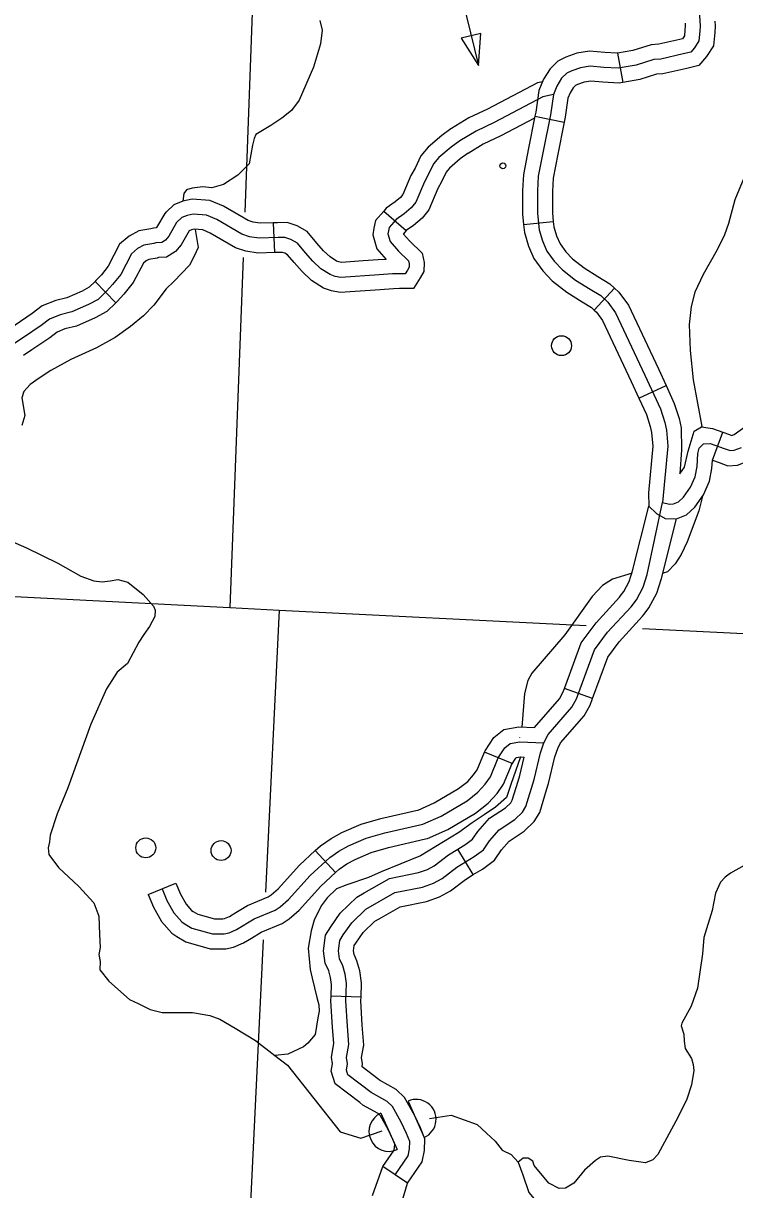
# Model space of a CAD drawing. Extents: x 653372 to 905732, y 627442 to 787275.
# Drawn here: x 839182 to 842739, y 701500 to 707335 of the extents above; entities that cross this region are included whole.
import ezdxf

# ---------------------------------------------------------------- set-up
doc = ezdxf.new("R2010")
doc.units = 0
for name, color, linetype in [('Level 32', 7, 'Continuous'), ('Level 35', 7, 'Continuous'), ('Level 38', 7, 'Continuous'), ('Level 4', 7, 'Continuous'), ('Level 45', 7, 'Continuous'), ('Level 5', 7, 'Continuous'), ('Level 56', 7, 'Continuous')]:
    doc.layers.add(name, color=color, linetype=linetype)

msp = doc.modelspace()

# ---------------------------------------------------------------- linework, layer by layer
at = {"layer": 'Level 32'}
for p, q in [((842153.1, 707186.1), (842179, 707039)), ((841740.4, 706870.1), (841886.8, 706841)), ((841683.6, 706328.4), (841832.2, 706343.1)), ((842037.1, 705900.7), (842138.1, 706010.7)), ((842260.5, 705459.7), (842396.1, 705522.3)), ((842627.8, 705149.7), (842679.1, 705290))]:
    msp.add_line(p, q, dxfattribs=at)
for points in [[(842549, 707574.9), (842566.5, 707322.2), (842564.9, 707295.2), (842560.2, 707247.9), (842538.6, 707213.4), (842519.3, 707191.2), (842481.9, 707182), (842369.6, 707156.3), (842334.4, 707154.3), (842246.8, 707126.7), (842156.3, 707110.8), (842085.1, 707115), (842016.1, 707121.1), (841968.4, 707113.1), (841924.5, 707097.9), (841899.4, 707085.2), (841873.9, 707060), (841849, 707021.5), (841832.3, 706979.6), (841818, 706877.7), (841781.8, 706695.8), (841757, 706570.2), (841752.8, 706496.5), (841753.2, 706383.6)], [(842639.7, 707345.5), (842641.3, 707322.6), (842639.4, 707289.4), (842632.8, 707223.1), (842598.8, 707168.9), (842560.2, 707124.4), (842499.2, 707109.3), (842380.1, 707082.1), (842347.9, 707080.3), (842264.6, 707054), (842179, 707039)], [(842490.7, 707335.2), (842491.7, 707321.7), (842490.5, 707301.1), (842487.7, 707272.8), (842478.4, 707258), (842464.6, 707254.6), (842359.1, 707230.5), (842320.9, 707228.3), (842229.1, 707199.4), (842153.1, 707186.1)], [(842153.1, 707186.1), (842151.9, 707185.9), (842090.6, 707189.4), (842013.2, 707196.3), (841949.8, 707185.8), (841895.3, 707166.7), (841855.3, 707146.5), (841815.6, 707107.5), (841782.3, 707055.9), (841759.6, 706998.9), (841744.4, 706890.2), (841740.4, 706870.1)], [(842178.9, 707039), (842160.7, 707035.8), (842079.7, 707040.5), (842019, 707045.9), (841986.9, 707040.5), (841953.8, 707029), (841943.5, 707023.8), (841932.1, 707012.6), (841915.7, 706987.1), (841905, 706960.3), (841891.7, 706865.2), (841886.8, 706841)], [(841740.4, 706870.1), (841708.5, 706710.3), (841682.7, 706579.6), (841678.1, 706498.5), (841678.5, 706379.7), (841683.6, 706328.4)], [(841886.8, 706841), (841855, 706681.2), (841831.2, 706560.8), (841827.5, 706494.5), (841827.8, 706387.4), (841832.2, 706343.1)], [(841753.2, 706383.6), (841761.2, 706302.7), (841778.1, 706246.4), (841800.4, 706195.1), (841837.2, 706144.4), (841877.3, 706101.9), (841943, 706050.6), (842016, 706005.2), (842069.1, 705972.7), (842104, 705940.6), (842142.8, 705886.8), (842289.8, 705574.6), (842367.6, 705405.9), (842389.4, 705337.9), (842397.6, 705299.6), (842404.6, 705219.8), (842377.8, 704937.4)], [(841683.6, 706328.4), (841687.6, 706288.1), (841707.9, 706220.7), (841735.2, 706157.9), (841779.6, 706096.7), (841826.8, 706046.6), (841900.1, 705989.3), (841976.8, 705941.6), (842023.9, 705912.7), (842037.1, 705900.7)], [(841832.2, 706343.1), (841834.8, 706317.3), (841848.4, 706272.1), (841865.7, 706232.3), (841894.8, 706192.2), (841927.7, 706157.3), (841985.8, 706111.9), (842055.2, 706068.7), (842114.3, 706032.6), (842138.1, 706010.7)], [(842138.1, 706010.7), (842160.2, 705990.5), (842207.4, 705924.8), (842357.5, 705606.1), (842396.1, 705522.3)], [(842037.1, 705900.7), (842047.9, 705890.8), (842078.1, 705848.7), (842222.1, 705543), (842260.5, 705459.7)], [(842396.1, 705522.3), (842437.3, 705433.1), (842461.6, 705357.2), (842471.5, 705310.8), (842473, 705201.3), (842464.2, 705081)], [(842679.1, 705290), (842712.5, 705277.7), (842724, 705273.7), (842737, 705278.6), (842849.6, 705359.1), (842997.6, 705478.5), (843054.9, 705513.6)], [(842260.5, 705459.7), (842297.8, 705378.8), (842317.1, 705318.6), (842323.6, 705288.5), (842329.6, 705220.1), (842307.5, 704986.6)], [(842627.8, 705149.7), (842662, 705137.2), (842705.6, 705121.8), (842753, 705125), (842807.9, 705145.7), (842940, 705240.1), (843083.9, 705356.2), (843133, 705386.3)], [(842464.2, 705081), (842487.7, 705114.9), (842507.2, 705193.9), (842535.9, 705294.2), (842573.1, 705316.8), (842627.6, 705308.8), (842679.1, 705290)], [(842377.8, 704937.4), (842413.8, 704930.2), (842433.4, 704930.6), (842457.5, 704940.3), (842482.9, 704964.3), (842518.5, 705014), (842541.7, 705066.9), (842551.4, 705117.3), (842555.3, 705182.3), (842562.3, 705210), (842583.6, 705231.1), (842616.7, 705233.3), (842687.2, 705207.5), (842715.9, 705197.3), (842737, 705198.8), (842772.5, 705212.1)], [(842307.5, 704986.6), (842309, 704918.7), (842348.8, 704883.2), (842391.1, 704858.3), (842448.7, 704856.3), (842498.4, 704876.3), (842539.5, 704915), (842583.7, 704976.9), (842613.4, 705044.6), (842625.6, 705107.9), (842628.2, 705149.6), (842627.8, 705149.7)]]:
    msp.add_lwpolyline(points, dxfattribs=at)
at = {"layer": 'Level 35'}
for points in [[(840664.4, 707349.6), (840676.6, 707301.5), (840668.4, 707231.8), (840633.7, 707115.6), (840561.2, 706950.2), (840523.5, 706899), (840475.1, 706859.9), (840419.7, 706823.9), (840344.2, 706778.2), (840336, 706759.2), (840328.6, 706725.9), (840311.9, 706632.1), (840260.3, 706580.4)], [(843195.1, 707335.7), (843152.4, 707280.5), (843116.3, 707208.3), (843091.4, 707144.9), (842998.2, 706870.1), (842961.3, 706805.9), (842839.2, 706650.3), (842793.3, 706581.2), (842740.3, 706451.4), (842708.5, 706334.2), (842687.7, 706277.7), (842651.6, 706201.5), (842581.8, 706078.9), (842540.5, 705989.8), (842521.4, 705918.3), (842512, 705827.7), (842515.8, 705697.9), (842531.3, 705551), (842574.7, 705317.7)], [(840260.3, 706580.4), (840255.3, 706575.6), (840183.2, 706528.8), (840125.2, 706511.5), (840079.1, 706516.6), (840026.2, 706510.5), (839998.5, 706502.3), (839985.2, 706483.5), (839979.6, 706445.7)], [(840040.6, 706304.1), (840055.5, 706214), (840036.8, 706170.4), (840012.6, 706124.6), (839934.2, 706042.7), (839896.7, 706006.4), (839834.6, 705924.6), (839783, 705871.6), (839717.4, 705818.8), (839640.8, 705763.2), (839547.3, 705710.9), (839418.8, 705653.1)], [(839418.8, 705653.1), (839319.3, 705598.9), (839260.9, 705560), (839215.6, 705528.8), (839185.1, 705493.4), (839173.6, 705461.7), (839190.1, 705373.6), (839174.3, 705323)], [(842578.8, 704970), (842559.4, 704896.2), (842502.1, 704740.5), (842472.1, 704677.1), (842441.5, 704630.8), (842403, 704590.5), (842381.7, 704584.3)], [(838994.8, 704799.7), (839197.1, 704710.9), (839353.8, 704633.9), (839468.8, 704569), (839534.2, 704546.3), (839576.9, 704541), (839616.5, 704546.4), (839654.7, 704551.9), (839704.2, 704539.9), (839781.2, 704477.4), (839832, 704419.4), (839840.7, 704399.4), (839839.7, 704366.6), (839812.1, 704317.4), (839784.2, 704277.6), (839759.7, 704238.1), (839703, 704132.8), (839651.9, 704088.8), (839598.3, 704005.8), (839518.8, 703828.1), (839404.6, 703510.2), (839351.6, 703380.4), (839316, 703273.5), (839312.4, 703239.8), (839306.2, 703209.8), (839308.9, 703177.1), (839358.5, 703111.1), (839460, 703015.7), (839534.6, 702933.9), (839559.9, 702867.9), (839563.4, 702775.7)], [(842226.3, 704584.4), (842128.8, 704554), (842077.4, 704521.9), (842027.1, 704467.2), (841889.8, 704274.9), (841725.2, 704084.2), (841704.9, 704046.5), (841688, 703982), (841674.8, 703814.1)], [(841663.3, 703762.8), (841663.2, 703762.4)], [(841667.5, 703664.9), (841619.9, 703527.1), (841598, 703461.1), (841543.3, 703412.7), (841485.6, 703374.4), (841426.9, 703335.1), (841360.4, 703287.3), (841167.2, 703169.8), (840971.4, 703089.4), (840907.4, 703061.3), (840800.3, 703024.2), (840747.6, 703004.3), (840700.6, 702959.2), (840671.9, 702919.9), (840636.9, 702848.8), (840621.5, 702793.9), (840606.3, 702708.5), (840616.3, 702600.9)], [(842855.2, 703160.5), (842717.9, 703083), (842691.6, 703063.4), (842668.3, 703037.9), (842643.5, 702983.4), (842626.1, 702895.9), (842584.1, 702762), (842577.8, 702680.3), (842553, 702508.1), (842520.7, 702417.8), (842474.4, 702332.8), (842472.2, 702318.9), (842484.5, 702276.8), (842485.9, 702241.9)], [(839563.4, 702775.7), (839566.3, 702710.8), (839558.9, 702675.4), (839566.9, 702641.2), (839564.4, 702599.3), (839609.3, 702542.6), (839713.4, 702451.2), (839755.9, 702430.6), (839815.7, 702400.8), (839876.4, 702385.5), (840028, 702385.6), (840113.7, 702371.8), (840165.1, 702352.2), (840240.8, 702307), (840343.1, 702245.2), (840439.8, 702170.6), (840502.5, 702122.2), (840765.9, 701788.1), (840869.5, 701756.8), (840975.8, 701794.5)], [(840616.3, 702600.9), (840626.3, 702558.3), (840649.2, 702460.7), (840660.2, 702423.8), (840660.8, 702392.7), (840654.5, 702360.1), (840641.3, 702276.2), (840604.7, 702232.1), (840582.4, 702214.3), (840504.8, 702177.4), (840439.8, 702170.6)], [(842485.9, 702241.9), (842492.3, 702205.8), (842523.3, 702155.4), (842531.8, 702126.4), (842535.3, 702095.4), (842523.2, 702023.8), (842500.1, 701952.3), (842456.8, 701863.3), (842354.1, 701675), (842330.3, 701649.3), (842293.5, 701633.8), (842211.4, 701646.1), (842104.8, 701667.3), (842068.3, 701661.8), (842043.1, 701646), (841988.9, 701596.4), (841934.2, 701531.9), (841893.9, 701506.7), (841860.9, 701506), (841810, 701532.7), (841737.2, 701620.1), (841729.7, 701641.8), (841707, 701657.3), (841680.6, 701656.4), (841657.1, 701636.8)], [(841212.3, 701855.6), (841320.9, 701872.1), (841451.1, 701825.5), (841498.6, 701781.6), (841541.8, 701741.7), (841576.4, 701697), (841622, 701675.8), (841657.1, 701636.8), (841679.7, 701573.9), (841710.2, 701485.5), (841761.2, 701423), (841927.7, 701305.9), (842031.1, 701250.2)]]:
    msp.add_lwpolyline(points, dxfattribs=at)
at = {"layer": 'Level 38'}
for p, q in [((841105.8, 701942.5), (841187, 701760.7)), ((840969.4, 701881.6), (841050.6, 701699.8))]:
    msp.add_line(p, q, dxfattribs=at)
for centre, start, end in [((841146.4, 701851.6), 294.04769, 114.04769), ((841010, 701790.7), 114.04769, 294.04769)]:
    msp.add_arc(centre, 99.6, start, end, dxfattribs=at)
at = {"layer": 'Level 4'}
for points in [[(836788.1, 704587.7), (840215, 704411.7), (840461.2, 704399), (841996.6, 704321.8)], [(842278.3, 704307.6), (843526.3, 704244.8)]]:
    msp.add_lwpolyline(points, dxfattribs=at)
at = {"layer": 'Level 45'}
for p, q in [((840984, 706396.2), (841096.5, 706297.9)), ((840431.8, 706337.1), (840437.3, 706187.8)), ((839540.8, 706044.3), (839645.1, 705937.3)), ((842028.2, 703956.6), (841887.9, 704007.9)), ((841626, 703632.2), (841487.8, 703688.9)), ((841431.4, 703075.7), (841354, 703203.4)), ((840742.8, 703086), (840641.8, 703195.9)), ((839806.8, 702975.8), (839944.9, 703032.6)), ((840870.5, 702461.9), (840721.3, 702467.9)), ((841103.4, 701531.4), (840979.9, 701615.4))]:
    msp.add_line(p, q, dxfattribs=at)
for points in [[(841777.3, 707043.2), (841753.2, 707037.5), (841503.1, 706906.2), (841410.3, 706862.2), (841323.6, 706809.3), (841319.9, 706806.6)], [(841832.3, 706979.6), (841779.7, 706967), (841536.5, 706839.4), (841445.9, 706796.4), (841364.9, 706747), (841320.6, 706715.2), (841260.2, 706663.6), (841233.5, 706631.9), (841207.1, 706576.9), (841187.5, 706541.7), (841144.3, 706440.6), (841121.8, 706412.3), (841086.9, 706382.3), (841046.8, 706354.5), (841011.6, 706314.2), (841008, 706296.7), (841005.4, 706281.3), (841016.8, 706243.8), (841058.8, 706195.2), (841108, 706147.3), (841111.7, 706131.7), (841111.2, 706115.1), (841102.5, 706099.9), (841091.7, 706082.6), (841061.7, 706082.5), (841028.6, 706081.3), (840961.3, 706077.1), (840769.9, 706064), (840741.1, 706068.9), (840715.5, 706077.9), (840669.9, 706107.2), (840629.7, 706145.5), (840592.6, 706186.9), (840552.7, 706235.6), (840520.2, 706254.1), (840489.5, 706264.3), (840455.4, 706263.2), (840361.5, 706259.7), (840313.2, 706267.3), (840274.3, 706280.8), (840149.8, 706353.1), (840097.7, 706375.1), (840031, 706379.6), (840000.8, 706373.8), (839975.2, 706363.2), (839948.5, 706337.9), (839909.5, 706269.9), (839893.1, 706250.8), (839873.9, 706238.8), (839845.1, 706236.7), (839835.3, 706234), (839784.8, 706225.9), (839753.4, 706208.8), (839723.1, 706182.6), (839668.7, 706078.7), (839628.6, 706028.3), (839597.7, 705995.5), (839555.4, 705954.2), (839508.4, 705928.6), (839423.7, 705891.1), (839366.7, 705877.3), (839313.4, 705855.7), (839270.4, 705822.5), (839182, 705763.2)], [(841738.6, 706861.1), (841569.9, 706772.5), (841481.4, 706730.6), (841406.2, 706684.7), (841407, 706685.3)], [(841319.9, 706806.6), (841274.5, 706774), (841207.1, 706716.4), (841170.3, 706672.8), (841140.8, 706611.2), (841120.4, 706574.6), (841079.6, 706479.2), (841067.8, 706464.3), (841041.2, 706441.5), (840996.7, 706410.6), (840984, 706396.2)], [(841407, 706685.3), (841366.7, 706656.4), (841313.4, 706610.8), (841296.7, 706591.1), (841273.5, 706542.6), (841254.7, 706508.7), (841209, 706402), (841175.8, 706360.2), (841132.6, 706323.1), (841097, 706298.4), (841096.5, 706297.9)], [(840431.8, 706337.1), (840365.9, 706334.6), (840331.4, 706340), (840305.6, 706349), (840183.2, 706420), (840115.3, 706448.8), (840026.3, 706454.8), (839979.3, 706445.7), (839933.8, 706427), (839897.1, 706392)], [(839896.9, 706391.8), (839889.1, 706384.3), (839848.2, 706313.2), (839847, 706311.7), (839832.4, 706310.7), (839819.4, 706307.1), (839760.3, 706297.6), (839710.7, 706270.5), (839663.5, 706229.9), (839605.8, 706119.6), (839572.1, 706077.3), (839544.4, 706047.8), (839540.8, 706044.3)], [(840984, 706396.2), (840942.4, 706348.5), (840934.5, 706310.2), (840929, 706276.2), (840949.9, 706207), (840995.6, 706154.1), (840956.4, 706151.6), (840880.9, 706146.4)], [(840011.4, 706297.4), (839970.8, 706226.6), (839942.4, 706193.5), (839897.7, 706165.6), (839857.9, 706162.8), (839851.2, 706160.9), (839809.3, 706154.2), (839796.2, 706147), (839782.6, 706135.4), (839731.5, 706037.7), (839685.2, 705979.4), (839651, 705943.1), (839645.1, 705937.3)], [(840437.3, 706187.8), (840357, 706184.8), (840294.9, 706194.6), (840243, 706212.6), (840116.3, 706286.1), (840080.1, 706301.5), (840035.7, 706304.5), (840022.4, 706301.9), (840011.4, 706297.4)], [(840880.9, 706146.4), (840773.7, 706139.1), (840760, 706141.5), (840748.5, 706145.5), (840716.2, 706166.2), (840683.3, 706197.5), (840649.4, 706235.5), (840601.7, 706293.7), (840550.7, 706322.7), (840500.4, 706339.4), (840452.8, 706337.8), (840431.8, 706337.1)], [(841096.5, 706297.9), (841083.1, 706282.5), (841083.7, 706280.6), (841113.2, 706246.5), (841175.7, 706185.6), (841186.6, 706139.3), (841185.3, 706094.3), (841166.6, 706061.5), (841133.1, 706008.2), (841063.2, 706007.8), (841032.2, 706006.7), (840966.3, 706002.6), (840891.1, 705997.4)], [(840891.1, 705997.4), (840766, 705988.9), (840722.2, 705996.4), (840682.6, 706010.4), (840623.5, 706048.2), (840576, 706093.5), (840535.9, 706138.3), (840503.7, 706177.6), (840489.7, 706185.6), (840478.6, 706189.2), (840458, 706188.6), (840437.3, 706187.8)], [(839540.8, 706044.3), (839510.6, 706014.9), (839475.3, 705995.6), (839399.6, 705962.1), (839343.8, 705948.6), (839275.8, 705921.1), (839226.7, 705883.1), (839140.4, 705825.2), (839098.7, 705797.2)], [(839645.1, 705937.3), (839600.2, 705893.6), (839541.4, 705861.5), (839447.8, 705820.1), (839389.7, 705806), (839350.9, 705790.3), (839314, 705761.9), (839223.6, 705701.2), (839181.9, 705673.2)], [(839182, 705763.2), (839133.8, 705730.8)], [(841041.6, 701573.4), (841106.2, 701668.4), (841113, 701703.7), (841114.1, 701740.8), (841098.7, 701780), (841071.4, 701837.5), (841028.1, 701914.9), (841001.8, 701940.5), (840921.3, 701985.3), (840805.2, 702074.3), (840798, 702098.2), (840802.6, 702129.1), (840797.8, 702161.6), (840809.6, 702226.5), (840802.3, 702317.8), (840795.1, 702444.7), (840798.6, 702530.7), (840791, 702577.8), (840779.4, 702619.3), (840763.5, 702654.4), (840757.8, 702694.2), (840765.2, 702746.8), (840781.7, 702773.8), (840824.1, 702834.1), (840894.3, 702903), (841038.9, 702986), (841177.8, 703013.6), (841232.9, 703033.7), (841277.1, 703056.9), (841349.8, 703113.5), (841436.3, 703166), (841482.7, 703200.1), (841513.3, 703245.5), (841562, 703300.6), (841639.6, 703351.2), (841678, 703388.4), (841695.4, 703417.1), (841736.5, 703552.1), (841768.6, 703685.2), (841785.3, 703734.8), (841805.9, 703776.4), (841924.7, 703913.1), (841948.3, 703955.6), (842038, 704200.5), (842103.2, 704288.2), (842220.8, 704415.9), (842247.3, 704451.4), (842281.2, 704513.7), (842301.2, 704577.2), (842377.8, 704937.4)], [(842167.2, 704468.9), (842184.3, 704491.8), (842212.1, 704543), (842228.9, 704596.2), (842309, 704918.7)], [(842286.9, 704379.6), (842310.3, 704411), (842350.3, 704484.4), (842373.5, 704558.2), (842448.7, 704856.3)], [(841887.9, 704007.9), (841971.6, 704236.3), (842045.6, 704335.9), (842163.3, 704463.7), (842167.2, 704468.9)], [(842028.2, 703956.6), (842104.4, 704164.6), (842160.8, 704240.5), (842278.4, 704368.2), (842286.9, 704379.6)], [(841737.5, 703811.5), (841863.2, 703956.2), (841880.2, 703986.7), (841887.9, 704007.9)], [(841798.6, 703499.8), (841808.6, 703532.4), (841840.4, 703664.5), (841854.5, 703706.1), (841868.6, 703734.6), (841986.2, 703870), (842016.4, 703924.4), (842028.2, 703956.6)], [(841487.9, 703689), (841490.7, 703695.9), (841534, 703761.3), (841585.5, 703801.9), (841658.9, 703814.7), (841737.5, 703811.5)], [(839875.8, 703004.2), (839899.8, 702945.9), (839934.6, 702884.5), (839973.7, 702840), (839990.5, 702828.7), (840024, 702808.2), (840127.1, 702779.6), (840186.9, 702779.6), (840210.9, 702784.2), (840248, 702800.5), (840336.5, 702853.9), (840440.8, 702898.1), (840466, 702914.6), (840508.4, 702950.8), (840616, 703070.8), (840715.1, 703161.9), (840760.4, 703193.1), (840807.7, 703219.2), (840897, 703257.7), (840989, 703284.1), (841180, 703327.8), (841271.3, 703368.2), (841401.1, 703444.9), (841455.5, 703487.9), (841492.1, 703528.2), (841517.6, 703564.7), (841557, 703660.8), (841589.7, 703710.1), (841616.9, 703731.6), (841663.9, 703739.8), (841785.3, 703734.8)], [(841156.3, 703399), (841237.1, 703434.7), (841358.7, 703506.6), (841404.4, 703542.6), (841433.6, 703574.8), (841451.6, 703600.6), (841487.8, 703688.9)], [(841193.6, 703254.3), (841203.7, 703256.6), (841305.5, 703301.7), (841443.4, 703383.1), (841506.7, 703433.1), (841550.6, 703481.5), (841583.5, 703528.7), (841626, 703632.2)], [(841623.3, 703625.6), (841645.3, 703658.9), (841648.4, 703661.3), (841668.8, 703664.9), (841686.7, 703664.1)], [(841655.8, 703543.3), (841664.4, 703571.7), (841686.7, 703664.1)], [(841354, 703203.4), (841394.7, 703228.1), (841428, 703252.6), (841454.2, 703291.3), (841512.8, 703357.6), (841592.7, 703409.8), (841619.2, 703435.4), (841626.7, 703447.8), (841655.8, 703543.3)], [(841431.4, 703075.7), (841477.9, 703103.8), (841537.4, 703147.6), (841572.5, 703199.7), (841611.3, 703243.5), (841686.4, 703292.5), (841736.9, 703341.5), (841764.1, 703386.3), (841798.6, 703499.8)], [(840641.8, 703195.9), (840668.4, 703220.5), (840721.1, 703256.7), (840774.8, 703286.4), (840871.8, 703328.1), (840970.4, 703356.4), (841160.2, 703399.9)], [(840742.8, 703086), (840761.8, 703103.4), (840799.8, 703129.5), (840840.6, 703152.1), (840922.1, 703187.2), (841007.7, 703211.7), (841193.6, 703254.3)], [(840886.2, 702984.5), (841012.4, 703056.8), (841157.7, 703085.7), (841202.7, 703102.1), (841236.5, 703119.9), (841307.3, 703175.1), (841354, 703203.4)], [(840245.1, 702886), (840302.5, 702920.6), (840405.5, 702964.2), (840421.1, 702974.5), (840456.2, 703004.4), (840562.8, 703123.3), (840641.8, 703195.9)], [(840322.2, 702758.1), (840370.5, 702787.2), (840476.2, 702832), (840510.9, 702854.8), (840560.7, 702897.3), (840669.2, 703018.2), (840742.8, 703086)], [(839944.9, 703032.6), (839967.1, 702978.7), (839995.8, 702928), (840023.4, 702896.5), (840030.8, 702891.6), (840054.1, 702877.4), (840137.3, 702854.3), (840179.8, 702854.3), (840188.5, 702855.9), (840213.5, 702866.9), (840245.1, 702886)], [(840960.5, 702854.9), (841065.5, 702915.1), (841198, 702941.5), (841263.2, 702965.2), (841317.8, 702993.9), (841392.3, 703051.9), (841431.4, 703075.7)], [(839806.8, 702975.8), (839832.5, 702913.2), (839873.5, 702841), (839924, 702783.4), (839950.2, 702765.8), (839994, 702739.1), (840117, 702704.9), (840194, 702704.9), (840233.2, 702712.4), (840282.5, 702734.1), (840322.2, 702758.1)], [(840721.3, 702467.9), (840723.6, 702526.2), (840718, 702561.8), (840709, 702593.7), (840691.2, 702633.3), (840682.3, 702694), (840693.4, 702772.5), (840719.2, 702814.8), (840767, 702882.6), (840848.9, 702963), (840886.2, 702984.5)], [(840870.5, 702461.9), (840873.5, 702535.1), (840864.1, 702593.9), (840849.7, 702644.9), (840835.9, 702675.5), (840833.2, 702694.3), (840837, 702721.1), (840844.2, 702732.9), (840881.3, 702785.6), (840939.8, 702843), (840960.5, 702854.9)], [(840864.4, 701934.9), (840740.7, 702029.6), (840721.6, 702092.7), (840727.1, 702129.2), (840722.2, 702162.8), (840734.4, 702230.3), (840727.8, 702312.7), (840720.3, 702444), (840721.3, 702467.9)], [(840955.2, 702053.4), (840875.9, 702114.2), (840878.1, 702129), (840873.5, 702160.3), (840884.8, 702222.8), (840876.8, 702322.9), (840869.9, 702445.3), (840870.5, 702461.9)], [(841072.8, 701430.8), (841103.4, 701531.4), (841176.6, 701639.1), (841187.5, 701695.5), (841189.1, 701753.8), (841167.3, 701809.7), (841137.8, 701871.7), (841088, 701960.9), (841046.8, 702000.9), (840962.4, 702047.9), (840955.2, 702053.4)], [(840928.7, 701469.9), (840979.9, 701615.4), (841035.8, 701697.6), (841038.5, 701711.8), (841039, 701727.7), (841030.1, 701750.3), (841005, 701803.2), (840968.3, 701869), (840956.9, 701880), (840880.2, 701922.7), (840864.4, 701934.9)]]:
    msp.add_lwpolyline(points, dxfattribs=at)
at = {"layer": 'Level 5'}
for points in [[(840401.8, 709674.9), (840335.1, 707615.7), (840289.2, 706390.8)], [(840280.6, 706163.5), (840215, 704411.7)], [(840461.2, 704399), (840393.2, 702987.9)], [(840381.7, 702749.5), (840218.1, 699357.6)]]:
    msp.add_lwpolyline(points, dxfattribs=at)
at = {"layer": 'Level 56'}
msp.add_lwpolyline([(841315.8, 707704.2), (841457.3, 707124.4)], dxfattribs=at)
msp.add_lwpolyline([(841470.5, 707284.4), (841371.9, 707260.3), (841457.3, 707124.4)], close=True, dxfattribs=at)
for centre, radius in [((841579.8, 706621.9), 14.9), ((841873.2, 705722.4), 49.8), ((839794.1, 703209.8), 49.8), ((840170.6, 703196.2), 49.8)]:
    msp.add_circle(centre, radius, dxfattribs=at)

doc.saveas('drawing.dxf')
